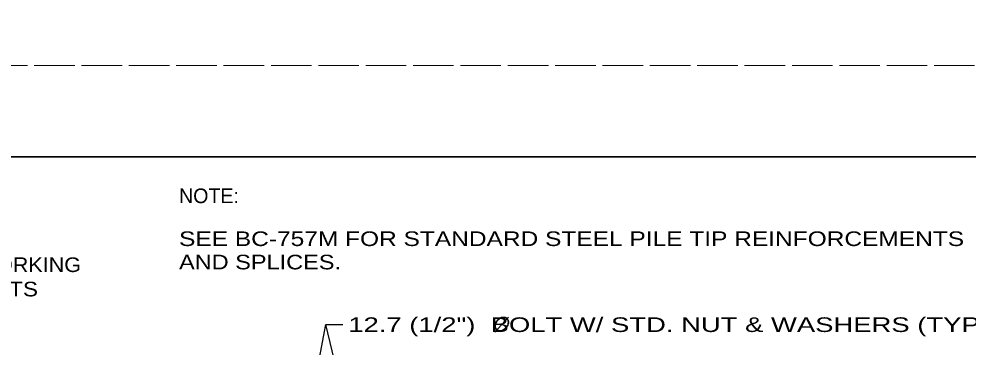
# Model space of a CAD drawing. Extents: x -6.4 to 73.1, y -66 to 0.
# Drawn here: x 57.11 to 64.89, y -46.31 to -43.62 of the extents above; entities that cross this region are included whole.
import ezdxf

# ---------------------------------------------------------------- set-up
doc = ezdxf.new("R2010")
doc.units = 0
doc.header["$LTSCALE"] = 0.048
doc.linetypes.add('LONG_DASHED', pattern=[7.5, 6, -1.5])
for name, color, linetype, lineweight in [('1', 7, 'Continuous', 13), ('4', 7, 'Continuous', 25), ('5', 7, 'Continuous', 25), ('63', 7, 'LONG_DASHED', 13)]:
    doc.layers.add(name, color=color, linetype=linetype, lineweight=lineweight)

msp = doc.modelspace()

# ---------------------------------------------------------------- linework, layer by layer
at = {"layer": '1', "lineweight": 35}
msp.add_lwpolyline([(35.75, -65.25), (67.25, -65.25), (67.25, -44.75), (35.75, -44.75)], close=True, dxfattribs=at)
at = {"layer": '4'}
for p, q in [((59.49358, -46.81967), (59.62642, -46.12508)), ((59.62642, -46.125), (59.76408, -46.125)), ((59.79258, -46.82008), (59.62642, -46.12508))]:
    msp.add_line(p, q, dxfattribs=at)
at = {"layer": '5', "lineweight": 35}
msp.add_line((61.009, -46.186), (61.121, -46.06342), dxfattribs=at)
msp.add_spline([(61.10933, -46.0755), (61.10058, -46.06867), (61.09183, -46.06625), (61.08083, -46.06525), (61.07458, -46.06525), (61.06383, -46.06775), (61.054, -46.07225), (61.04708, -46.07617), (61.03383, -46.08675), (61.0235, -46.10025), (61.01725, -46.11292), (61.01358, -46.1245), (61.0125, -46.13525), (61.01358, -46.1445), (61.01808, -46.15767), (61.02283, -46.1645), (61.0325, -46.17175), (61.047, -46.17525), (61.0635, -46.17475), (61.08433, -46.16525), (61.09958, -46.15217), (61.11108, -46.13625), (61.11858, -46.11967), (61.12108, -46.10125), (61.11783, -46.08942), (61.10983, -46.0755)], degree=3, dxfattribs=at)
at = {"layer": '63'}
for points in [[(34, -44), (68, -44), (68, -22), (34, -22)], [(34, -66), (68, -66), (68, -44), (34, -44)]]:
    msp.add_lwpolyline(points, close=True, dxfattribs=at)

# ---------------------------------------------------------------- texts
at = {"layer": '4'}
msp.add_text('NOTE:', height=0.12, dxfattribs=at).set_placement((58.42275, -45.12883))
for s, width, p in [('SEE BC-757M FOR STANDARD STEEL PILE TIP REINFORCEMENTS', 1.25, (58.42275, -45.48058)), ('AND SPLICES.', 1.2, (58.42275, -45.67183)), ('C WORKING', 1.1, (56.58033, -45.69358)), ('POINTS', 1.15, (56.58033, -45.89358)), ('12.7 (1/2")  BOLT W/ STD. NUT & WASHERS (TYP.)', 1.4, (59.809, -46.18533))]:
    msp.add_text(s, height=0.12, dxfattribs=dict(at, width=width)).set_placement(p)

doc.saveas('drawing.dxf')
